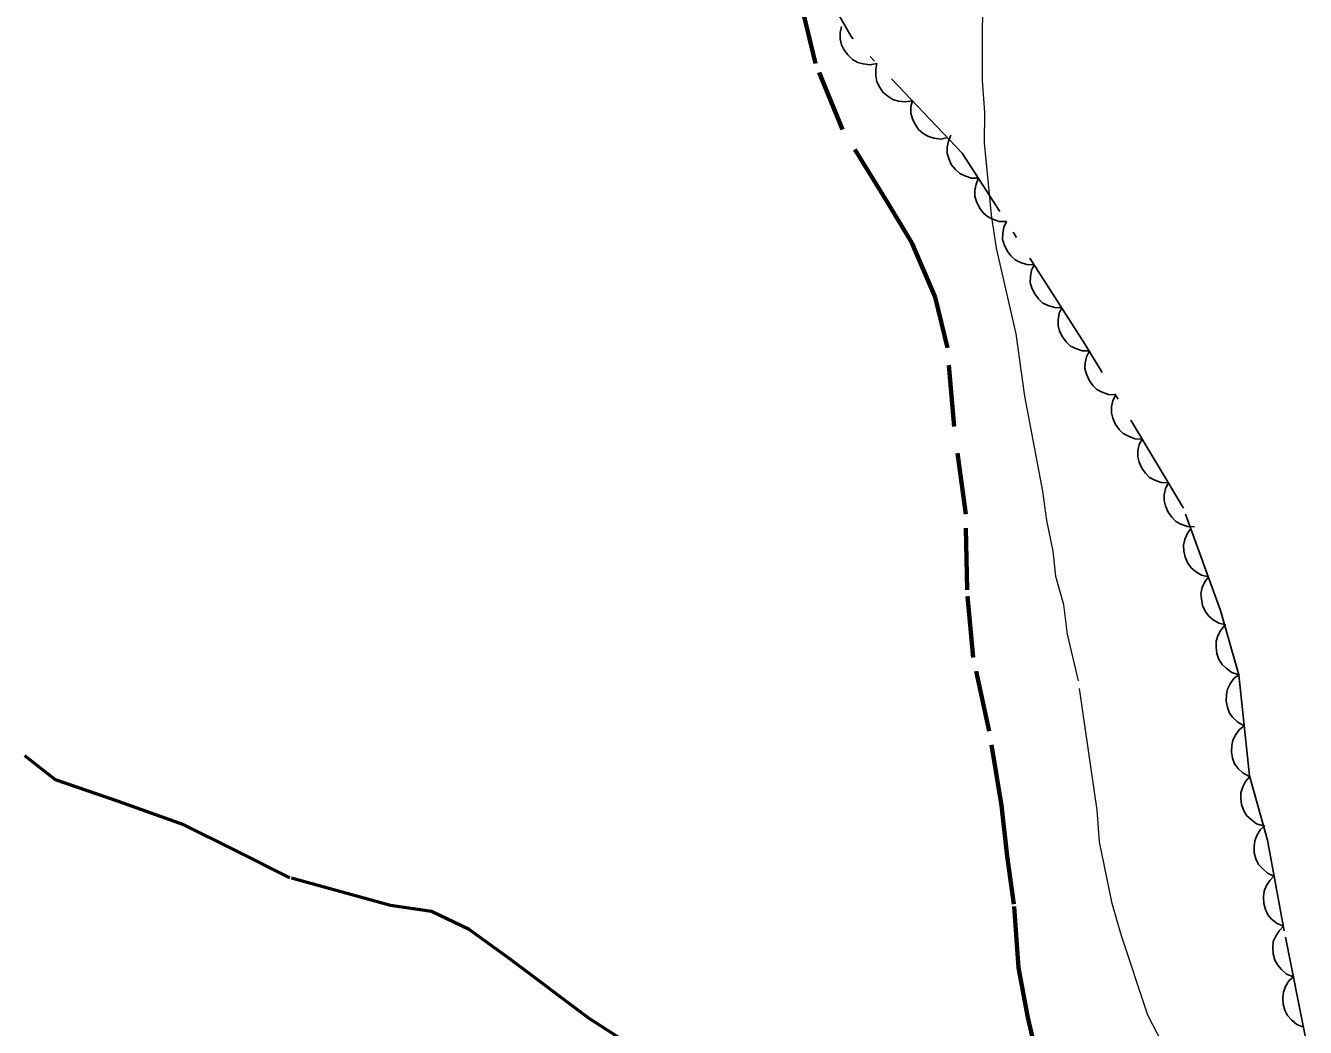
# Model space of a CAD drawing. Extents: x 355726 to 357533, y 5103782 to 5105258.
# Drawn here: x 356411.43 to 356448.88, y 5104388.98 to 5104418.3 of the extents above; entities that cross this region are included whole.
import ezdxf

# ---------------------------------------------------------------- set-up
doc = ezdxf.new("R2010")
doc.units = 0
doc.header["$LTSCALE"] = 0.6
for name, pattern in [('DASH_DOUBLE_DOT', [9.2, 5, -1.2, 0.3, -1.2, 0.3, -1.2]), ('DOT_DASHED', [7.7, 5, -1.2, 0.3, -1.2]), ('LONG_DASHED', [7.5, 6, -1.5]), ('MEDIUM_DASHED', [4.5, 3, -1.5])]:
    doc.linetypes.add(name, pattern=pattern)
for name, color, linetype, lineweight in [('2', 7, 'LONG_DASHED', 13), ('4', 7, 'DASH_DOUBLE_DOT', 53), ('44', 7, 'Continuous', 25), ('7', 7, 'MEDIUM_DASHED', 70)]:
    doc.layers.add(name, color=color, linetype=linetype, lineweight=lineweight)

msp = doc.modelspace()

# ---------------------------------------------------------------- linework, layer by layer
at = {"layer": '2'}
msp.add_lwpolyline([(356444.7, 5104388.51), (356444.27, 5104389.34), (356443.5, 5104391.66), (356443.23, 5104392.61), (356442.86, 5104394.41), (356442.79, 5104395.34), (356442.24, 5104399.12), (356441.92, 5104400.49), (356441.81, 5104401.35), (356441.58, 5104402.18), (356441.5, 5104402.92), (356441.31, 5104403.82), (356441.2, 5104404.67), (356440.67, 5104407.45), (356440.42, 5104409.28), (356439.84, 5104411.79), (356439.7, 5104412.76), (356439.49, 5104414.87), (356439.5, 5104415.76), (356439.43, 5104416.69), (356439.43, 5104418.28), (356439.51, 5104419.82)], dxfattribs=at)
at = {"layer": '4'}
msp.add_lwpolyline([(356431.28, 5104386.55), (356430.28, 5104387.61), (356429.23, 5104388.4), (356427.92, 5104389.24), (356425.61, 5104390.98), (356424.41, 5104391.85), (356423.31, 5104392.37), (356422.11, 5104392.55), (356419.17, 5104393.36), (356417.54, 5104394.18), (356416.06, 5104394.91), (356414.15, 5104395.59), (356412.31, 5104396.23), (356411.41, 5104396.93)], dxfattribs=at)
at = {"layer": '44', "linetype": 'DOT_DASHED'}
msp.add_lwpolyline([(356448.88, 5104388.68), (356448.26, 5104391.81), (356447.77, 5104394.46), (356447.24, 5104396.34), (356446.93, 5104399.3), (356446.4, 5104401.18), (356445.31, 5104404.18), (356442.44, 5104408.97), (356438.84, 5104414.57), (356435.59, 5104417.98), (356434.59, 5104419.73)], dxfattribs=at)
at = {"layer": '44'}
for points in [[(356436.34, 5104417.19), (356436.14, 5104417.15), (356435.94, 5104417.18), (356435.78, 5104417.22), (356435.63, 5104417.31), (356435.49, 5104417.44), (356435.38, 5104417.6), (356435.31, 5104417.74), (356435.27, 5104417.91), (356435.27, 5104418.1), (356435.31, 5104418.27)], [(356437.38, 5104416.1), (356437.17, 5104416.07), (356436.97, 5104416.09), (356436.81, 5104416.14), (356436.66, 5104416.23), (356436.52, 5104416.35), (356436.42, 5104416.51), (356436.34, 5104416.65), (356436.31, 5104416.83), (356436.31, 5104417.01), (356436.34, 5104417.19)], [(356438.41, 5104415.02), (356438.21, 5104414.98), (356438.01, 5104415.01), (356437.85, 5104415.05), (356437.7, 5104415.14), (356437.56, 5104415.26), (356437.45, 5104415.42), (356437.38, 5104415.57), (356437.34, 5104415.74), (356437.34, 5104415.93), (356437.38, 5104416.1)], [(356439.32, 5104413.83), (356439.11, 5104413.83), (356438.92, 5104413.9), (356438.77, 5104413.97), (356438.64, 5104414.09), (356438.52, 5104414.23), (356438.45, 5104414.41), (356438.4, 5104414.56), (356438.4, 5104414.74), (356438.44, 5104414.92), (356438.51, 5104415.09)], [(356440.13, 5104412.57), (356439.92, 5104412.57), (356439.73, 5104412.63), (356439.58, 5104412.71), (356439.45, 5104412.82), (356439.34, 5104412.97), (356439.26, 5104413.15), (356439.21, 5104413.3), (356439.21, 5104413.48), (356439.25, 5104413.66), (356439.32, 5104413.83)], [(356440.94, 5104411.3), (356440.73, 5104411.31), (356440.54, 5104411.37), (356440.39, 5104411.44), (356440.26, 5104411.56), (356440.15, 5104411.71), (356440.07, 5104411.89), (356440.02, 5104412.04), (356440.03, 5104412.22), (356440.06, 5104412.4), (356440.13, 5104412.57)], [(356441.75, 5104410.04), (356441.54, 5104410.05), (356441.35, 5104410.11), (356441.2, 5104410.18), (356441.07, 5104410.3), (356440.96, 5104410.45), (356440.88, 5104410.62), (356440.83, 5104410.78), (356440.84, 5104410.96), (356440.87, 5104411.14), (356440.94, 5104411.3)], [(356442.56, 5104408.78), (356442.35, 5104408.78), (356442.16, 5104408.85), (356442.01, 5104408.92), (356441.88, 5104409.04), (356441.77, 5104409.19), (356441.69, 5104409.36), (356441.65, 5104409.52), (356441.65, 5104409.69), (356441.68, 5104409.88), (356441.75, 5104410.04)], [(356443.33, 5104407.49), (356443.12, 5104407.5), (356442.93, 5104407.57), (356442.78, 5104407.65), (356442.66, 5104407.77), (356442.55, 5104407.92), (356442.48, 5104408.1), (356442.43, 5104408.26), (356442.44, 5104408.43), (356442.48, 5104408.61), (356442.56, 5104408.78)], [(356444.1, 5104406.2), (356443.89, 5104406.21), (356443.7, 5104406.28), (356443.55, 5104406.36), (356443.43, 5104406.48), (356443.32, 5104406.63), (356443.25, 5104406.81), (356443.21, 5104406.97), (356443.21, 5104407.14), (356443.25, 5104407.33), (356443.33, 5104407.49)], [(356444.87, 5104404.92), (356444.66, 5104404.93), (356444.47, 5104405), (356444.32, 5104405.07), (356444.2, 5104405.2), (356444.09, 5104405.35), (356444.02, 5104405.52), (356443.98, 5104405.68), (356443.98, 5104405.86), (356444.02, 5104406.04), (356444.1, 5104406.2)], [(356445.64, 5104403.63), (356445.43, 5104403.64), (356445.24, 5104403.71), (356445.09, 5104403.79), (356444.97, 5104403.91), (356444.86, 5104404.06), (356444.79, 5104404.24), (356444.75, 5104404.4), (356444.75, 5104404.57), (356444.79, 5104404.75), (356444.87, 5104404.92)], [(356446.04, 5104402.17), (356445.84, 5104402.22), (356445.66, 5104402.32), (356445.54, 5104402.43), (356445.44, 5104402.57), (356445.36, 5104402.74), (356445.32, 5104402.93), (356445.31, 5104403.09), (356445.35, 5104403.26), (356445.42, 5104403.43), (356445.53, 5104403.58)], [(356446.55, 5104400.76), (356446.35, 5104400.81), (356446.18, 5104400.91), (356446.05, 5104401.02), (356445.95, 5104401.16), (356445.87, 5104401.33), (356445.84, 5104401.52), (356445.82, 5104401.68), (356445.86, 5104401.85), (356445.94, 5104402.02), (356446.04, 5104402.17)], [(356446.93, 5104399.3), (356446.73, 5104399.37), (356446.56, 5104399.49), (356446.44, 5104399.6), (356446.35, 5104399.75), (356446.29, 5104399.92), (356446.27, 5104400.11), (356446.27, 5104400.28), (356446.32, 5104400.44), (356446.41, 5104400.61), (356446.52, 5104400.75)], [(356447.09, 5104397.81), (356446.9, 5104397.91), (356446.76, 5104398.05), (356446.66, 5104398.18), (356446.6, 5104398.35), (356446.56, 5104398.53), (356446.57, 5104398.72), (356446.6, 5104398.88), (356446.68, 5104399.04), (356446.79, 5104399.19), (356446.93, 5104399.3)], [(356447.24, 5104396.32), (356447.06, 5104396.42), (356446.91, 5104396.56), (356446.81, 5104396.69), (356446.75, 5104396.86), (356446.72, 5104397.04), (356446.73, 5104397.23), (356446.76, 5104397.39), (356446.84, 5104397.55), (356446.95, 5104397.7), (356447.09, 5104397.81)], [(356447.65, 5104394.88), (356447.45, 5104394.94), (356447.29, 5104395.06), (356447.17, 5104395.17), (356447.08, 5104395.32), (356447.01, 5104395.5), (356446.99, 5104395.69), (356446.99, 5104395.85), (356447.05, 5104396.02), (356447.13, 5104396.18), (356447.25, 5104396.32)], [(356447.96, 5104393.41), (356447.77, 5104393.49), (356447.62, 5104393.63), (356447.51, 5104393.75), (356447.43, 5104393.91), (356447.38, 5104394.09), (356447.38, 5104394.28), (356447.4, 5104394.44), (356447.46, 5104394.6), (356447.56, 5104394.76), (356447.69, 5104394.89)], [(356448.24, 5104391.94), (356448.05, 5104392.02), (356447.89, 5104392.15), (356447.78, 5104392.27), (356447.71, 5104392.43), (356447.66, 5104392.61), (356447.65, 5104392.8), (356447.67, 5104392.97), (356447.74, 5104393.13), (356447.84, 5104393.28), (356447.96, 5104393.41)], [(356448.53, 5104390.46), (356448.33, 5104390.54), (356448.18, 5104390.67), (356448.07, 5104390.8), (356447.99, 5104390.95), (356447.94, 5104391.13), (356447.93, 5104391.32), (356447.94, 5104391.49), (356448.01, 5104391.65), (356448.11, 5104391.81), (356448.24, 5104391.94)], [(356448.82, 5104388.99), (356448.63, 5104389.07), (356448.47, 5104389.2), (356448.36, 5104389.33), (356448.28, 5104389.48), (356448.23, 5104389.66), (356448.22, 5104389.85), (356448.24, 5104390.01), (356448.3, 5104390.18), (356448.4, 5104390.34), (356448.53, 5104390.46)]]:
    msp.add_lwpolyline(points, dxfattribs=at)
at = {"layer": '7'}
msp.add_lwpolyline([(356441.02, 5104388.14), (356440.76, 5104389.27), (356440.49, 5104390.72), (356440.35, 5104392.59), (356440.15, 5104393.99), (356439.99, 5104395.47), (356439.63, 5104397.65), (356439.16, 5104399.81), (356438.98, 5104401.79), (356438.94, 5104404), (356438.6, 5104406.57), (356438.41, 5104408.87), (356438.05, 5104410.35), (356437.36, 5104411.94), (356436.64, 5104413.14), (356435.34, 5104415.26), (356434.55, 5104417.19), (356434.19, 5104418.68)], dxfattribs=at)

doc.saveas('drawing.dxf')
